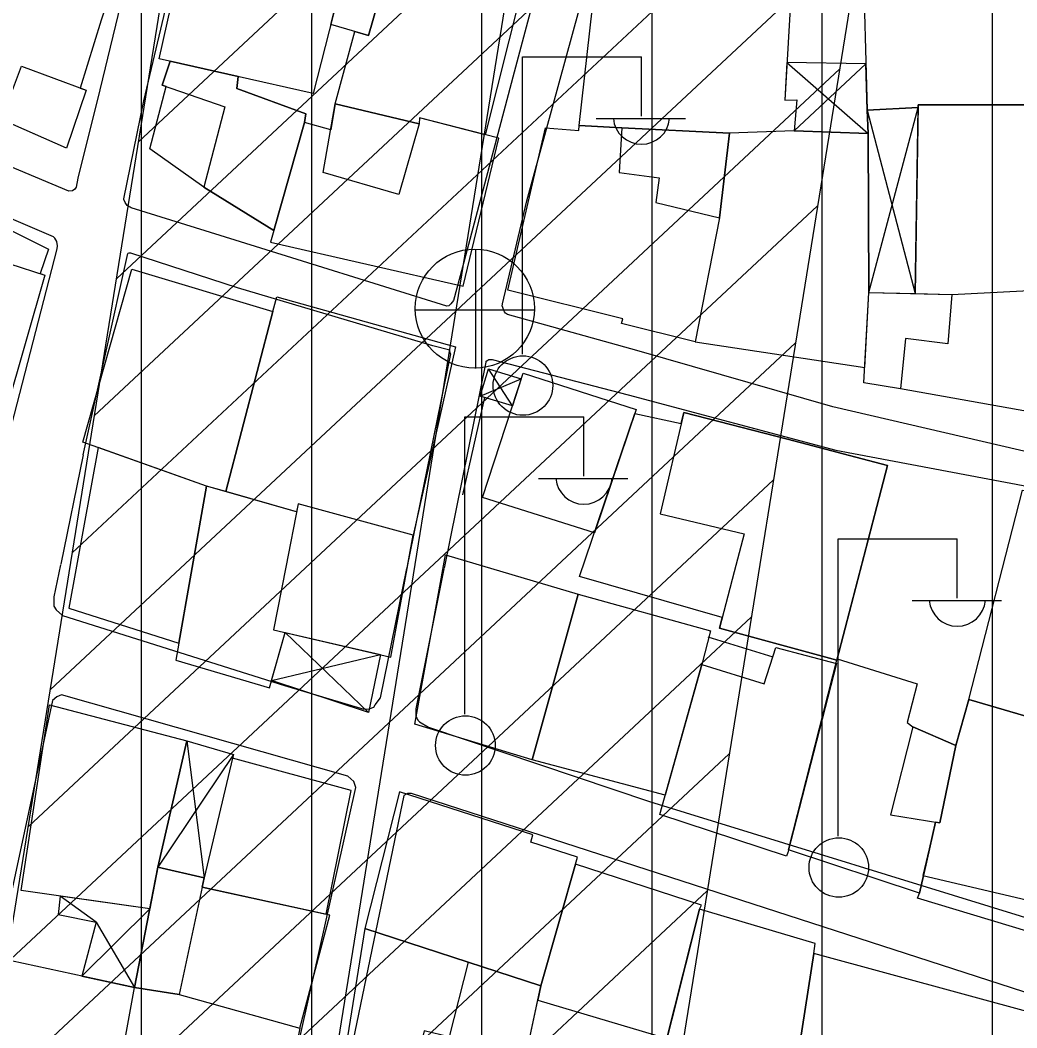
# Model space of a CAD drawing. Extents: x 417997 to 421451, y 4451742 to 4455216.
# Drawn here: x 419517.8 to 419576.4, y 4453017.9 to 4453077.2 of the extents above; entities that cross this region are included whole.
import ezdxf

# ---------------------------------------------------------------- set-up
doc = ezdxf.new("R2010")
doc.units = 0
for name, color, linetype in [('B_Mesken', 7, 'Continuous'), ('B_Sundurma', 7, 'Continuous'), ('B_Teras', 7, 'Continuous'), ('S_Elektrik_Diregi', 7, 'Continuous'), ('S_Rogar_Kapagi', 7, 'Continuous'), ('Sinir_Duvar_tek_tarafa_ait', 7, 'Continuous'), ('TA_ENH_154', 7, 'Continuous'), ('TA_ENH_KORUMA', 7, 'Continuous'), ('TA_ENH_TARAMA', 7, 'Continuous'), ('TR_ORTAYOGUNKONUT', 7, 'Continuous'), ('Yol_Sose', 7, 'Continuous')]:
    doc.layers.add(name, color=color, linetype=linetype)

msp = doc.modelspace()

# ---------------------------------------------------------------- linework, layer by layer
at = {"layer": 'B_Mesken'}
for points in [[(419528.368, 4453083.02), (419530.625, 4453092.718), (419539.561, 4453091), (419539.175, 4453089.367), (419539.972, 4453089.196), (419539.767, 4453088.396), (419539.983, 4453088.335), (419537.94, 4453081.279), (419539.583, 4453080.837), (419538.268, 4453076.261), (419536.045, 4453076.919), (419537.143, 4453081.236), (419535.724, 4453081.524), (419531.002, 4453082.484)], [(419522.543, 4453077.173), (419521.32, 4453073.173), (419521.669, 4453073.043), (419520.518, 4453069.643), (419516.701, 4453071.325), (419514.264, 4453072.355), (419514.183, 4453072.111), (419510.981, 4453073.464), (419512.431, 4453077.309), (419513.977, 4453081.419), (419513.653, 4453081.586), (419514.154, 4453083.2), (419514.418, 4453083.872), (419519.761, 4453082.154), (419523.768, 4453080.866)], [(419525.963, 4453074.892), (419527.809, 4453083.133), (419537.143, 4453081.236), (419535.01, 4453072.857)], [(419579.369, 4453072.178), (419579.071, 4453081.82), (419569.473, 4453081.297), (419567.321, 4453081.19), (419567.572, 4453071.881), (419570.564, 4453072.023), (419570.567, 4453072.186)], [(419547.219, 4453078.781), (419545.112, 4453070.426), (419541.252, 4453071.411), (419541.249, 4453071.058), (419536.312, 4453072.235), (419537.454, 4453076.502), (419538.268, 4453076.261), (419539.583, 4453080.837)], [(419553.147, 4453070.824), (419550.646, 4453070.965), (419551.732, 4453080.733), (419552.955, 4453080.662), (419553.002, 4453080.93), (419563.228, 4453080.931), (419562.724, 4453072.456), (419563.431, 4453072.474), (419563.28, 4453070.66), (419559.482, 4453070.523)], [(419525.412, 4453069.588), (419526.376, 4453073.262), (419526.137, 4453073.344), (419526.611, 4453074.746), (419530.602, 4453073.849), (419530.519, 4453073.153), (419534.584, 4453071.663), (419534.499, 4453071.15), (419532.707, 4453064.799), (419528.589, 4453067.352)], [(419545.916, 4453070.221), (419541.252, 4453071.411), (419541.249, 4453071.058), (419536.312, 4453072.235), (419536.044, 4453070.723), (419534.499, 4453071.15), (419532.511, 4453064.106), (419543.825, 4453061.518)], [(419579.744, 4453061.395), (419579.369, 4453072.178), (419570.567, 4453072.186), (419570.382, 4453061.088), (419572.55, 4453061.033)], [(419548.659, 4453070.829), (419550.616, 4453070.667), (419550.646, 4453070.965), (419553.147, 4453070.824), (419559.482, 4453070.523), (419558.898, 4453065.545), (419557.451, 4453058.248), (419553.135, 4453059.335), (419553.219, 4453059.604), (419546.46, 4453061.293)], [(419567.665, 4453061.157), (419567.632, 4453070.496), (419563.28, 4453070.66), (419559.482, 4453070.523), (419558.898, 4453065.545), (419557.451, 4453058.248), (419567.423, 4453056.736)], [(419511.158, 4453067.335), (419511.769, 4453067.08), (419511.94, 4453067.453), (419519.452, 4453063.694), (419518.96, 4453062.263), (419519.233, 4453062.175), (419516.975, 4453054.233), (419509.338, 4453057.274), (419507.903, 4453057.947)], [(419524.364, 4453062.525), (419532.633, 4453060.03), (419529.884, 4453049.44), (419528.745, 4453049.764), (419521.482, 4453052.354)], [(419572.55, 4453061.033), (419579.744, 4453061.395), (419579.528, 4453053.696), (419569.527, 4453055.477), (419567.373, 4453055.827), (419567.665, 4453061.157)], [(419532.633, 4453060.03), (419532.884, 4453060.893), (419543.378, 4453057.962), (419540.888, 4453046.883), (419534.124, 4453048.73), (419534.032, 4453048.258), (419529.884, 4453049.44)], [(419544.961, 4453049.087), (419547.351, 4453056.414), (419553.99, 4453054.266), (419551.542, 4453047.016)], [(419553.917, 4453054.039), (419556.642, 4453053.446), (419556.791, 4453054.092), (419562.884, 4453052.519), (419568.769, 4453050.977), (419565.795, 4453039.537), (419558.889, 4453041.419), (419559.05, 4453042.028), (419550.672, 4453044.442)], [(419522.372, 4453052.037), (419520.649, 4453042.595), (419527.125, 4453040.524), (419528.745, 4453049.764)], [(419532.45, 4453037.892), (419533.368, 4453041.159), (419539.582, 4453039.712), (419540.888, 4453046.883), (419534.124, 4453048.73), (419534.032, 4453048.258), (419528.745, 4453049.764), (419526.949, 4453039.525)], [(419573.543, 4453037.21), (419576.688, 4453049.518), (419585.405, 4453048.208), (419582.848, 4453034.728), (419582.193, 4453034.9), (419579.304, 4453035.535)], [(419542.788, 4453045.716), (419550.581, 4453043.413), (419547.875, 4453033.66), (419540.993, 4453035.773)], [(419555.697, 4453031.581), (419547.875, 4453033.66), (419550.581, 4453043.413), (419558.353, 4453041.246), (419557.845, 4453039.282)], [(419562.902, 4453028.22), (419562.826, 4453028.009), (419555.382, 4453030.452), (419557.845, 4453039.282), (419561.514, 4453038.143), (419562.205, 4453040.267), (419565.758, 4453039.33)], [(419570.871, 4453026.86), (419570.645, 4453025.835), (419562.948, 4453028.376), (419565.811, 4453039.598), (419570.5, 4453038.127), (419569.911, 4453035.861), (419570.255, 4453035.603), (419572.772, 4453034.513), (419571.839, 4453029.954), (419571.582, 4453029.995)], [(419579.215, 4453022.907), (419570.534, 4453025.538), (419570.645, 4453025.835), (419570.871, 4453026.86), (419571.582, 4453029.995), (419571.839, 4453029.954), (419572.772, 4453034.513), (419573.543, 4453037.21), (419579.304, 4453035.535), (419582.193, 4453034.9), (419581.513, 4453031.512)], [(419525.886, 4453027.362), (419525.41, 4453024.903), (419517.849, 4453025.977), (419519.512, 4453036.895), (419527.583, 4453034.78)], [(419530.272, 4453033.767), (419528.605, 4453026.731), (419528.488, 4453026.184), (419535.776, 4453024.585), (419537.238, 4453031.86)], [(419540.094, 4453031.786), (419538.039, 4453023.757), (419548.389, 4453020.376), (419550.537, 4453027.941), (419547.794, 4453028.818), (419547.917, 4453029.249)], [(419557.714, 4453024.881), (419557.831, 4453025.122), (419550.422, 4453027.534), (419548.389, 4453020.376), (419548.211, 4453019.541), (419555.801, 4453017.284)], [(419528.488, 4453026.184), (419528.605, 4453026.731), (419525.886, 4453027.362), (419524.515, 4453020.273), (419527.133, 4453019.862), (419534.23, 4453017.894), (419535.993, 4453024.537)], [(419564.442, 4453022.273), (419564.516, 4453022.868), (419557.714, 4453024.881), (419554.44, 4453011.876), (419562.359, 4453009.989), (419563.75, 4453015.627), (419563.414, 4453015.71)], [(419538.039, 4453023.757), (419536.95, 4453016.881), (419541.065, 4453015.858), (419540.808, 4453014.816), (419541.824, 4453014.565), (419544.605, 4453013.878), (419544.657, 4453014.088), (419546.569, 4453013.592), (419547.236, 4453016.623), (419547.569, 4453016.523), (419548.389, 4453020.376), (419544.129, 4453021.767)], [(419564.442, 4453022.273), (419563.414, 4453015.71), (419565.201, 4453015.272), (419576.498, 4453012.674), (419577.59, 4453018.692)], [(419516.518, 4453021.998), (419513.457, 4453007.102), (419521.807, 4453005.392), (419524.515, 4453020.273)], [(419534.23, 4453017.894), (419532.743, 4453010.605), (419523.238, 4453013.254), (419524.515, 4453020.273), (419527.133, 4453019.862)], [(419548.211, 4453019.541), (419555.801, 4453017.284), (419554.44, 4453011.876), (419554.28, 4453011.148), (419551.347, 4453012.059), (419551.135, 4453011.101), (419549.589, 4453011.518), (419548.433, 4453006.859), (419545.179, 4453007.834), (419545.396, 4453008.622), (419546.569, 4453013.592), (419547.236, 4453016.623), (419547.569, 4453016.523)]]:
    msp.add_lwpolyline(points, close=True, dxfattribs=at)
at = {"layer": 'B_Sundurma'}
for p, q in [((419562.856, 4453074.676), (419567.632, 4453070.496)), ((419567.498, 4453074.599), (419563.28, 4453070.66)), ((419567.665, 4453061.157), (419570.564, 4453072.023)), ((419567.572, 4453071.881), (419570.382, 4453061.088)), ((419546.725, 4453054.493), (419545.314, 4453056.658)), ((419544.827, 4453055.05), (419547.237, 4453056.064)), ((419538.27, 4453036.446), (419533.368, 4453041.159)), ((419532.572, 4453038.328), (419538.963, 4453039.856)), ((419527.583, 4453034.78), (419528.605, 4453026.731)), ((419530.334, 4453033.983), (419525.886, 4453027.362)), ((419522.268, 4453024.112), (419520.14, 4453025.652)), ((419521.417, 4453020.941), (419525.41, 4453024.903)), ((419522.268, 4453024.112), (419524.515, 4453020.273))]:
    msp.add_line(p, q, dxfattribs=at)
for points in [[(419567.572, 4453071.881), (419567.498, 4453074.599), (419562.856, 4453074.676), (419562.724, 4453072.456), (419563.431, 4453072.474), (419563.28, 4453070.66), (419567.632, 4453070.496)], [(419567.572, 4453071.881), (419567.632, 4453070.496), (419567.665, 4453061.157), (419570.382, 4453061.088), (419570.564, 4453072.023)], [(419546.725, 4453054.493), (419544.827, 4453055.05), (419545.314, 4453056.658), (419547.237, 4453056.064)], [(419538.27, 4453036.446), (419532.572, 4453038.328), (419533.368, 4453041.159), (419538.963, 4453039.856)], [(419527.583, 4453034.78), (419530.334, 4453033.983), (419530.272, 4453033.767), (419528.605, 4453026.731), (419525.886, 4453027.362)], [(419520.14, 4453025.652), (419520.023, 4453024.566), (419522.268, 4453024.112), (419521.417, 4453020.941), (419524.515, 4453020.273), (419525.41, 4453024.903)]]:
    msp.add_lwpolyline(points, close=True, dxfattribs=at)
at = {"layer": 'B_Teras'}
for points in [[(419516.701, 4453071.325), (419517.872, 4453074.453), (419521.669, 4453073.043), (419520.518, 4453069.643)], [(419526.611, 4453074.746), (419526.137, 4453073.344), (419529.824, 4453072.076), (419528.589, 4453067.352), (419532.707, 4453064.799), (419534.499, 4453071.15), (419534.584, 4453071.663), (419530.519, 4453073.153), (419530.602, 4453073.849)], [(419536.312, 4453072.235), (419541.249, 4453071.058), (419540.047, 4453066.903), (419535.6, 4453068.208)], [(419553.147, 4453070.824), (419552.99, 4453068.197), (419555.354, 4453067.895), (419555.152, 4453066.434), (419558.898, 4453065.545), (419559.482, 4453070.523)], [(419516.975, 4453054.233), (419509.338, 4453057.274), (419510.436, 4453060.005), (419513.663, 4453058.952), (419515.114, 4453063.494), (419519.233, 4453062.175)], [(419567.373, 4453055.827), (419567.665, 4453061.157), (419572.55, 4453061.033), (419572.303, 4453058.133), (419569.827, 4453058.439), (419569.527, 4453055.477)], [(419567.12, 4453044.634), (419568.769, 4453050.977), (419562.884, 4453052.519), (419556.791, 4453054.092), (419555.411, 4453048.126), (419560.348, 4453046.95), (419559.758, 4453044.713), (419558.889, 4453041.419), (419565.795, 4453039.537)], [(419540.53, 4453044.918), (419540.888, 4453046.883), (419534.124, 4453048.73), (419533.396, 4453044.994), (419532.681, 4453041.319), (419539.582, 4453039.712)], [(419572.772, 4453034.513), (419571.839, 4453029.954), (419571.582, 4453029.995), (419570.85, 4453026.865), (419577.59, 4453025.271), (419579.48, 4453032.094), (419581.513, 4453031.512), (419582.193, 4453034.9), (419579.304, 4453035.535), (419573.543, 4453037.21)], [(419570.255, 4453035.603), (419568.937, 4453030.426), (419571.839, 4453029.954), (419572.772, 4453034.513)], [(419524.515, 4453020.273), (419525.886, 4453027.362), (419528.605, 4453026.731), (419527.133, 4453019.862)], [(419544.129, 4453021.767), (419543.009, 4453017.378), (419541.527, 4453017.725), (419540.808, 4453014.816), (419544.605, 4453013.878), (419545.418, 4453017.164), (419547.569, 4453016.523), (419548.389, 4453020.376)]]:
    msp.add_lwpolyline(points, close=True, dxfattribs=at)
at = {"layer": 'S_Elektrik_Diregi'}
for p, q in [((419547.304, 4453057.513), (419547.304, 4453075.013)), ((419547.304, 4453075.013), (419554.304, 4453075.013)), ((419554.304, 4453071.513), (419554.304, 4453075.013)), ((419551.644, 4453071.373), (419556.894, 4453071.373)), ((419543.921, 4453036.344), (419543.921, 4453053.845)), ((419543.921, 4453053.845), (419550.921, 4453053.845)), ((419550.921, 4453050.345), (419550.921, 4453053.845)), ((419548.261, 4453050.205), (419553.511, 4453050.205)), ((419565.865, 4453029.169), (419565.865, 4453046.669)), ((419565.865, 4453046.669), (419572.865, 4453046.669)), ((419572.865, 4453043.169), (419572.865, 4453046.669)), ((419570.205, 4453043.029), (419575.455, 4453043.029))]:
    msp.add_line(p, q, dxfattribs=at)
for centre in [(419547.34, 4453055.678), (419543.957, 4453034.509), (419565.901, 4453027.334)]:
    msp.add_circle(centre, 1.75, dxfattribs=at)
for centre in [(419554.305, 4453071.526), (419550.922, 4453050.357), (419572.866, 4453043.182)]:
    msp.add_arc(centre, 1.658, 184.83843, 355.14641, dxfattribs=at)
at = {"layer": 'S_Rogar_Kapagi'}
for p, q in [((419544.566, 4453056.674), (419544.566, 4453063.674)), ((419540.996, 4453060.139), (419547.996, 4453060.139))]:
    msp.add_line(p, q, dxfattribs=at)
msp.add_circle((419544.512, 4453060.203), 3.5, dxfattribs=at)
at = {"layer": 'Sinir_Duvar_tek_tarafa_ait'}
for points in [[(419543.811, 4453049.258), (419545.094, 4453054.972)], [(419558.206, 4453040.897), (419562.03, 4453039.731)]]:
    msp.add_lwpolyline(points, dxfattribs=at)
at = {"layer": 'TA_ENH_154'}
msp.add_lwpolyline([(421244.229, 4452871.733), (420603.453, 4452866.932), (420104.111, 4452747.147), (419709.07, 4452649.72), (419353.297, 4452559.565), (419284.532, 4452601.288), (419287.681, 4452599.871), (419484.079, 4452691.722), (419833.947, 4454863.938), (419862.826, 4455014.236)], dxfattribs=at)
msp.add_lwpolyline([(421244.229, 4452871.733), (420603.453, 4452866.932), (420104.111, 4452747.147), (419709.07, 4452649.72), (419353.297, 4452559.565), (419284.532, 4452601.288), (419287.681, 4452599.871), (419484.079, 4452691.722), (419833.947, 4454863.938), (419862.826, 4455014.236)], dxfattribs=at)
at = {"layer": 'TA_ENH_KORUMA'}
msp.add_line((419466.015, 4452705.355), (419814.248, 4454867.416), dxfattribs=at)
msp.add_line((419466.015, 4452705.355), (419814.248, 4454867.416), dxfattribs=at)
msp.add_lwpolyline([(419883.153, 4455014.021), (419853.647, 4454860.459), (419502.143, 4452678.088), (419329.549, 4452597.37), (419356.508, 4452581.013), (419704.218, 4452669.124), (420099.383, 4452766.582), (420601.013, 4452886.916), (421244.438, 4452891.737)], dxfattribs=at)
msp.add_lwpolyline([(419883.153, 4455014.021), (419853.647, 4454860.459), (419502.143, 4452678.088), (419329.549, 4452597.37), (419356.508, 4452581.013), (419704.218, 4452669.124), (420099.383, 4452766.582), (420601.013, 4452886.916), (421244.438, 4452891.737)], dxfattribs=at)
at = {"layer": 'TA_ENH_TARAMA'}
for p, q in [((419524.745, 4453070.003), (419572.445, 4453114.581)), ((419524.745, 4453070.003), (419572.445, 4453114.581)), ((419523.447, 4453061.946), (419571.147, 4453106.524)), ((419523.447, 4453061.946), (419571.147, 4453106.524)), ((419522.15, 4453053.888), (419569.849, 4453098.467)), ((419522.15, 4453053.888), (419569.849, 4453098.467)), ((419520.852, 4453045.831), (419568.551, 4453090.41)), ((419520.852, 4453045.831), (419568.551, 4453090.41)), ((419519.554, 4453037.774), (419567.254, 4453082.353)), ((419519.554, 4453037.774), (419567.254, 4453082.353)), ((419518.257, 4453029.717), (419565.956, 4453074.296)), ((419518.257, 4453029.717), (419565.956, 4453074.296)), ((419516.959, 4453021.66), (419564.658, 4453066.239)), ((419516.959, 4453021.66), (419564.658, 4453066.239)), ((419515.661, 4453013.603), (419563.361, 4453058.181)), ((419515.661, 4453013.603), (419563.361, 4453058.181)), ((419514.364, 4453005.546), (419562.063, 4453050.124)), ((419514.364, 4453005.546), (419562.063, 4453050.124)), ((419513.066, 4452997.488), (419560.765, 4453042.067)), ((419513.066, 4452997.488), (419560.765, 4453042.067)), ((419511.768, 4452989.431), (419559.468, 4453034.01)), ((419511.768, 4452989.431), (419559.468, 4453034.01)), ((419510.47, 4452981.374), (419558.17, 4453025.953)), ((419510.47, 4452981.374), (419558.17, 4453025.953))]:
    msp.add_line(p, q, dxfattribs=at)
at = {"layer": 'TR_ORTAYOGUNKONUT'}
for p, q in [((419574.929, 4452957.843), (419574.929, 4453179.971)), ((419574.929, 4452957.843), (419574.929, 4453179.971)), ((419564.929, 4452955.417), (419564.929, 4453168.245)), ((419564.929, 4452955.417), (419564.929, 4453168.245)), ((419554.929, 4452955.238), (419554.929, 4453156.519)), ((419554.929, 4452955.238), (419554.929, 4453156.519)), ((419544.929, 4452956.927), (419544.929, 4453144.793)), ((419544.929, 4452956.927), (419544.929, 4453144.793)), ((419534.929, 4452962.104), (419534.929, 4453133.066)), ((419534.929, 4452962.104), (419534.929, 4453133.066)), ((419524.929, 4452968.548), (419524.929, 4453121.34)), ((419524.929, 4452968.548), (419524.929, 4453121.34))]:
    msp.add_line(p, q, dxfattribs=at)
at = {"layer": 'Yol_Sose'}
for points in [[(419525.059, 4453072.421), (419528.661, 4453087.647), (419534.059, 4453108.988), (419534.321, 4453110.238), (419534.376, 4453110.416), (419534.496, 4453111.09), (419534.57, 4453111.148), (419534.607, 4453111.271), (419534.699, 4453111.293), (419555.195, 4453110.368), (419555.506, 4453110.354), (419555.533, 4453110.345), (419555.551, 4453110.302), (419555.589, 4453110.167), (419553.581, 4453100.693), (419550.397, 4453087.516), (419546.814, 4453074.1)], [(419547.559, 4453066.536), (419552.538, 4453084.727), (419558.753, 4453110.438), (419558.905, 4453110.797), (419559.235, 4453111.025), (419578.415, 4453110.698), (419578.592, 4453110.652), (419578.727, 4453110.594), (419578.894, 4453110.506), (419579.051, 4453110.383), (419579.167, 4453110.271), (419579.391, 4453110.019), (419579.507, 4453109.802), (419579.527, 4453109.71), (419579.774, 4453101.874), (419579.859, 4453082.823), (419580.107, 4453066.744), (419580.253, 4453062.343), (419580.286, 4453060.342)], [(419529.105, 4453110.241), (419530.753, 4453110.276), (419530.912, 4453110.181), (419530.991, 4453110.03), (419531.006, 4453109.952), (419531.015, 4453109.798), (419527.226, 4453093.665), (419525.054, 4453083.771), (419522.467, 4453073.068)], [(419546.814, 4453074.1), (419543.795, 4453062.647), (419543.251, 4453060.684), (419543.104, 4453060.492), (419542.991, 4453060.374), (419542.872, 4453060.354), (419530.429, 4453064.231), (419524.312, 4453066.13), (419524.252, 4453066.162), (419524.179, 4453066.209), (419524.086, 4453066.264), (419523.96, 4453066.44), (419523.891, 4453066.626), (419523.894, 4453066.66), (419525.059, 4453072.421)], [(419522.467, 4453073.068), (419521.185, 4453067.866), (419521.077, 4453067.351), (419521.005, 4453067.223), (419520.872, 4453067.128), (419520.656, 4453067.107), (419511.815, 4453070.822)], [(419517.153, 4453052.781), (419519.972, 4453063.714), (419519.992, 4453063.891), (419519.952, 4453064.139), (419519.835, 4453064.349), (419519.744, 4453064.432), (419513.83, 4453066.958)], [(419580.286, 4453060.342), (419579.964, 4453051.455), (419579.953, 4453051.306), (419579.912, 4453051.179), (419579.813, 4453051.113), (419565.558, 4453054.417), (419554.027, 4453057.733), (419546.425, 4453059.864), (419546.323, 4453059.94), (419546.263, 4453060.021), (419546.193, 4453060.155), (419546.129, 4453060.323), (419546.127, 4453060.348), (419546.13, 4453060.473), (419547.559, 4453066.536)], [(419521.493, 4453051.596), (419524.115, 4453063.438)], [(419543.092, 4453057.487), (419543.072, 4453057.597), (419543.035, 4453057.757), (419542.035, 4453058.016), (419530.559, 4453061.421), (419524.298, 4453063.467), (419524.179, 4453063.455), (419524.115, 4453063.438)], [(419540.532, 4453044.956), (419543.104, 4453057.55)], [(419545.153, 4453057.055), (419545.211, 4453057.138), (419545.338, 4453057.21), (419545.481, 4453057.211), (419545.522, 4453057.208), (419553.518, 4453055.124), (419565.725, 4453051.871), (419580.174, 4453049.15), (419584.791, 4453048.149), (419585.069, 4453048.008), (419585.157, 4453047.929), (419585.222, 4453047.816), (419585.228, 4453047.767), (419585.252, 4453047.664), (419585.274, 4453047.502), (419584.85, 4453044.488)], [(419545.153, 4453057.055), (419542.707, 4453044.933)], [(419521.493, 4453051.596), (419520.174, 4453045.171)], [(419520.167, 4453045.135), (419519.78, 4453043.25), (419519.778, 4453042.712), (419519.899, 4453042.486), (419520.28, 4453042.156), (419533.329, 4453038.039), (419537.98, 4453036.643), (419538.31, 4453036.66), (419538.571, 4453036.764), (419538.658, 4453036.903), (419538.972, 4453037.319), (419540.524, 4453044.918)], [(419542.699, 4453044.895), (419541.037, 4453036.657), (419541.051, 4453036.294), (419541.051, 4453036.218), (419541.096, 4453036.112), (419541.186, 4453035.975), (419541.262, 4453035.899), (419541.791, 4453035.581), (419554.77, 4453031.213), (419578.654, 4453023.843), (419579.26, 4453023.676), (419579.533, 4453023.705), (419579.639, 4453023.766), (419579.7, 4453023.842), (419584.202, 4453040.99), (419584.664, 4453043.157), (419584.732, 4453044.446)], [(419534.544, 4453001.367), (419554.274, 4452995.219), (419573.164, 4452990.474), (419573.695, 4452990.428), (419574.059, 4452990.518), (419574.211, 4452990.609), (419574.333, 4452990.866), (419578.567, 4453018.625), (419578.553, 4453019.08), (419578.433, 4453019.398), (419578.176, 4453019.58), (419540.781, 4453031.695), (419540.554, 4453031.68), (419540.341, 4453031.559), (419540.341, 4453031.559), (419534.253, 4453002.16), (419534.268, 4453001.918), (419534.312, 4453001.676)]]:
    msp.add_lwpolyline(points, dxfattribs=at)
msp.add_lwpolyline([(419514.093, 4453007.746), (419530.372, 4453002.871), (419530.686, 4453002.992), (419531.142, 4453003.462), (419537.517, 4453032.042), (419537.396, 4453032.391), (419537.048, 4453032.705), (419520.228, 4453037.494), (419519.949, 4453037.372), (419519.687, 4453037.163), (419513.573, 4453008.688), (419513.571, 4453008.235), (419513.693, 4453007.99)], close=True, dxfattribs=at)

doc.saveas('drawing.dxf')
